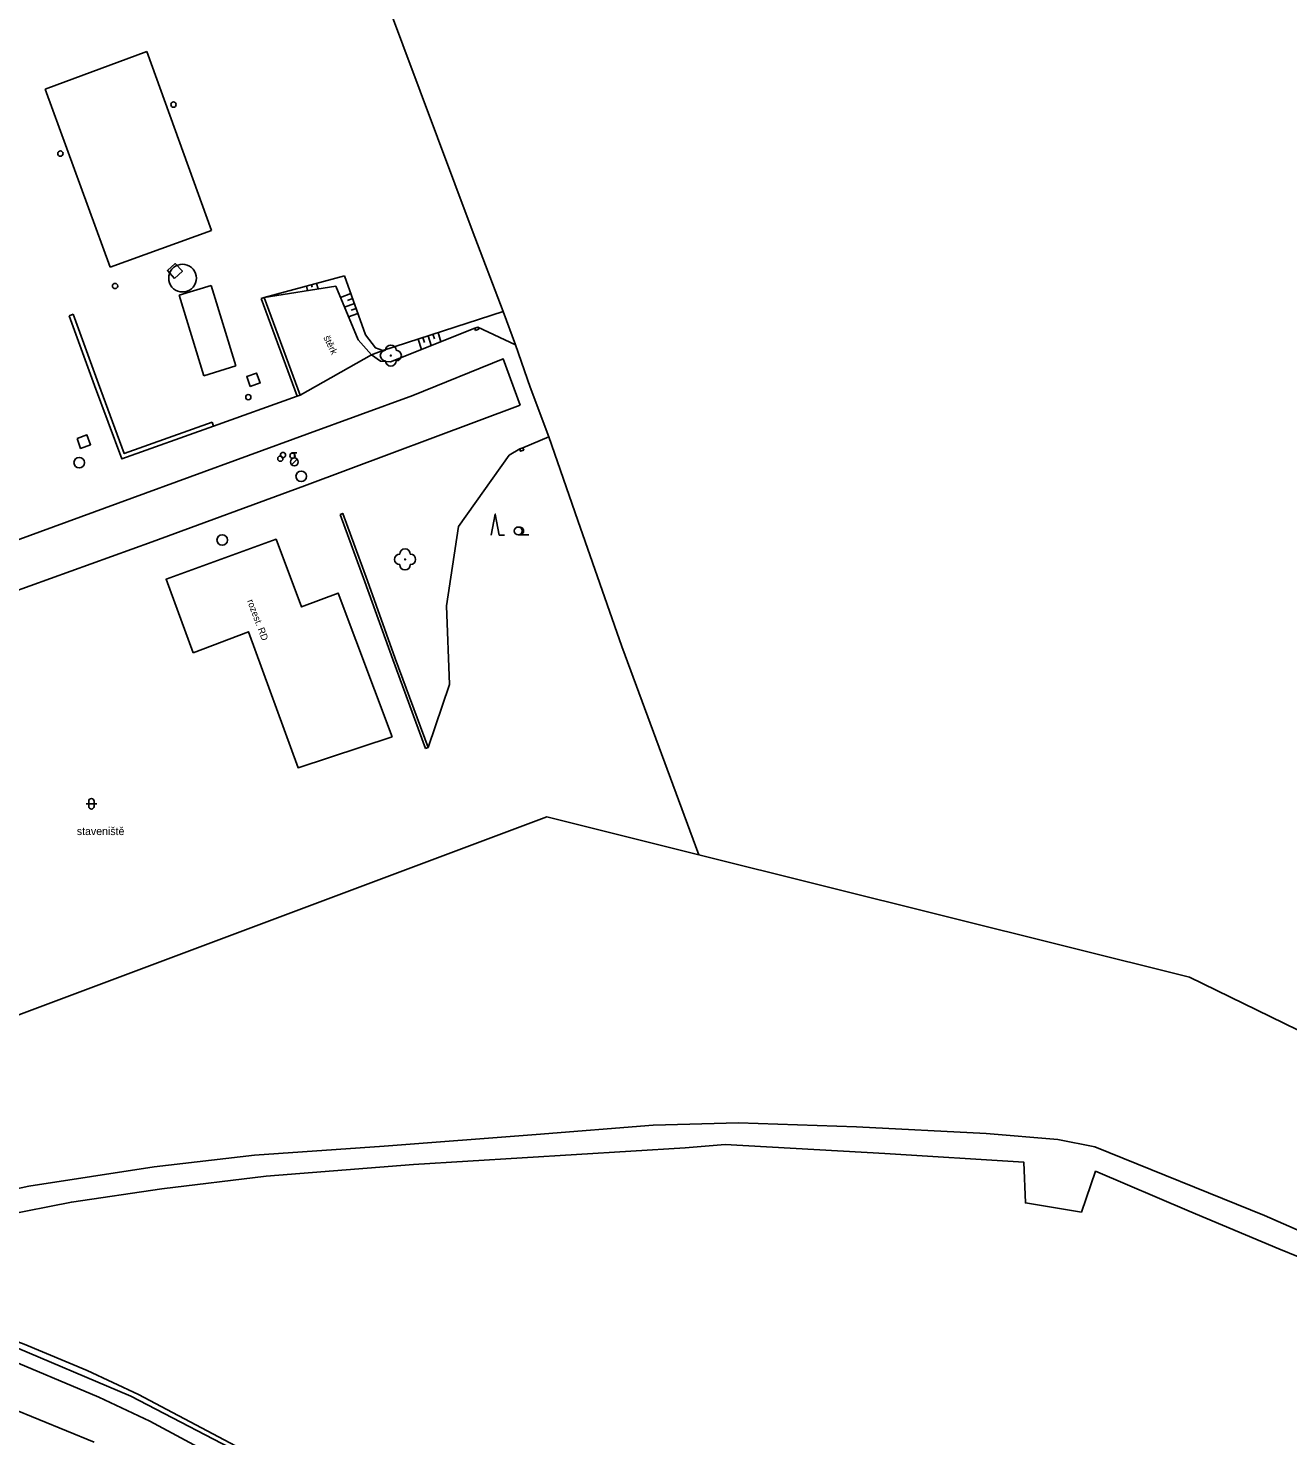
# Model space of a CAD drawing. Extents: x -598233 to -596890, y -1157848 to -1156431.
# Drawn here: x -597745.4 to -597625.8, y -1157118.9 to -1156985.2 of the extents above; entities that cross this region are included whole.
import ezdxf

# ---------------------------------------------------------------- set-up
doc = ezdxf.new("R2010")
doc.units = 0
for name, color, linetype in [('Level 10', 7, 'Continuous'), ('Level 11', 7, 'Continuous'), ('Level 14', 7, 'Continuous'), ('Level 15', 7, 'Continuous'), ('Level 21', 7, 'Continuous'), ('Level 22', 7, 'Continuous'), ('Level 24', 7, 'Continuous'), ('Level 26', 7, 'Continuous'), ('Level 27', 7, 'Continuous'), ('Level 28', 7, 'Continuous'), ('Level 36', 7, 'Continuous'), ('Level 40', 7, 'Continuous'), ('Level 42', 7, 'Continuous'), ('Level 5', 7, 'Continuous'), ('Level 51', 7, 'Continuous'), ('Level 7', 7, 'Continuous'), ('Level 8', 7, 'Continuous')]:
    doc.layers.add(name, color=color, linetype=linetype)

msp = doc.modelspace()

# ---------------------------------------------------------------- linework, layer by layer
at = {"layer": 'Level 10'}
for points in [[(-597812.02, -1157057.86), (-597806.48, -1157055.67), (-597801.51, -1157053.93), (-597777.05, -1157044.93), (-597753.97, -1157036.61), (-597735.54, -1157029.86), (-597718.9, -1157023.78), (-597708.86, -1157020.1), (-597700.27, -1157016.64), (-597698.67, -1157021.04)], [(-597698.67, -1157021.04), (-597719.12, -1157028.7), (-597733.59, -1157034), (-597752.93, -1157040.99), (-597776.81, -1157049.72), (-597798.79, -1157057.65), (-597804.4, -1157059.78), (-597808.54, -1157061.53)], [(-597792.83, -1157101.35), (-597757.9699, -1157108.2199), (-597752.52, -1157109.78), (-597748.1599, -1157111.29), (-597738.67, -1157115.26), (-597733.81, -1157117.55), (-597649.76, -1157162.77)], [(-597746.99, -1157116.31), (-597739.11, -1157119.55)]]:
    msp.add_lwpolyline(points, dxfattribs=at)
at = {"layer": 'Level 11'}
for points in [[(-597703.23, -1157004.41), (-597714.73, -1156973.57)], [(-597729.3994, -1157008.9619), (-597729.4194, -1157008.7337), (-597729.4787, -1157008.5124), (-597729.5755, -1157008.3047), (-597729.7069, -1157008.1171), (-597729.8689, -1157007.9551), (-597730.0566, -1157007.8237), (-597730.2642, -1157007.7268), (-597730.4855, -1157007.6676), (-597730.7137, -1157007.6476), (-597730.942, -1157007.6676), (-597731.1633, -1157007.7269), (-597731.3709, -1157007.8237), (-597731.5586, -1157007.9551), (-597731.7206, -1157008.1171), (-597731.852, -1157008.3048), (-597731.9488, -1157008.5124), (-597732.0081, -1157008.7337), (-597732.028, -1157008.9619), (-597732.0081, -1157009.1901), (-597731.9488, -1157009.4114), (-597731.852, -1157009.6191), (-597731.7205, -1157009.8067), (-597731.5585, -1157009.9687), (-597731.3709, -1157010.1001), (-597731.1632, -1157010.197), (-597730.9419, -1157010.2563), (-597730.7137, -1157010.2762), (-597730.4855, -1157010.2563), (-597730.2642, -1157010.197), (-597730.0566, -1157010.1001), (-597729.8689, -1157009.9687), (-597729.7069, -1157009.8067), (-597729.5755, -1157009.6191), (-597729.4787, -1157009.4114), (-597729.4194, -1157009.1901), (-597729.3994, -1157008.9619)], [(-597722.96, -1157010.79), (-597715.35, -1157008.75)], [(-597711.69, -1157015.84), (-597712.4, -1157015.57), (-597713.33, -1157014.34), (-597715.35, -1157008.75)], [(-597731.05, -1157010.59), (-597728, -1157009.65)], [(-597728, -1157009.65), (-597725.64, -1157017.29)], [(-597731.05, -1157010.59), (-597728.7, -1157018.23)], [(-597722.96, -1157010.79), (-597723.24, -1157010.89)], [(-597741.49, -1157012.53), (-597741.11, -1157012.39)], [(-597719.56, -1157020.07), (-597712.77, -1157016.24), (-597711.69, -1157015.84), (-597700.29, -1157012.13)], [(-597725.64, -1157017.29), (-597728.7, -1157018.23)], [(-597719.84, -1157020.17), (-597727.78, -1157023.03)], [(-597729.72, -1157044.56), (-597732.27, -1157037.56), (-597721.84, -1157033.76), (-597719.42, -1157040.19), (-597715.95, -1157038.88), (-597710.82, -1157052.53)], [(-597729.72, -1157044.56), (-597724.45, -1157042.56), (-597719.75, -1157055.47), (-597710.82, -1157052.53)], [(-597689.02, -1157043.95), (-597681.69, -1157063.75)], [(-597705.37, -1157047.57), (-597707.41, -1157053.54)], [(-597707.41, -1157053.54), (-597707.64, -1157053.63)], [(-597707.41, -1157053.54), (-597707.64, -1157053.63)], [(-597763.62, -1157099.69), (-597756.98, -1157098.09), (-597753.09, -1157096.9), (-597745.31, -1157095.23), (-597733.4, -1157093.4), (-597723.88, -1157092.29), (-597711.57, -1157091.42), (-597697.13, -1157090.31), (-597686.02, -1157089.44), (-597677.92, -1157089.2), (-597666.73, -1157089.59), (-597654.42, -1157090.23), (-597647.6, -1157090.79), (-597644.11, -1157091.5), (-597627.99, -1157098.01), (-597615.37, -1157103.56)], [(-597619.18, -1157104.2), (-597626.64, -1157101.18), (-597635.14, -1157097.61), (-597644.03, -1157093.8), (-597645.38, -1157097.69), (-597650.69, -1157096.82), (-597650.85, -1157092.93), (-597664.03, -1157092.13), (-597679.19, -1157091.26), (-597683, -1157091.58), (-597708.8, -1157093.17), (-597722.77, -1157094.28), (-597732.69, -1157095.47), (-597741.26, -1157096.74), (-597747.69, -1157098.01), (-597751.26, -1157098.88), (-597756.74, -1157100.55), (-597761.82, -1157101.9), (-597766.47, -1157103.76)], [(-597768.05, -1157103.95), (-597766.44, -1157102.23), (-597765.59, -1157102.4699), (-597766.4699, -1157103.76), (-597754.26, -1157107.09), (-597745.76, -1157110.2199), (-597739.76, -1157112.7199), (-597734.9, -1157115.01), (-597662.77, -1157153.21)], [(-597662.89, -1157153.43), (-597723.83, -1157121.32), (-597735.62, -1157115.1599), (-597747.55, -1157110.11), (-597754.09, -1157107.64), (-597768.05, -1157103.95)]]:
    msp.add_lwpolyline(points, dxfattribs=at)
at = {"layer": 'Level 14'}
for points in [[(-597722.96, -1157010.79), (-597716.17, -1157009.73), (-597714.05, -1157014.81), (-597712.77, -1157016.24)], [(-597702.97, -1157013.72), (-597710.97, -1157016.92), (-597711.91, -1157016.86)], [(-597699.1, -1157015.31), (-597702.67, -1157013.61)], [(-597711.91, -1157016.86), (-597712.77, -1157016.24)]]:
    msp.add_lwpolyline(points, dxfattribs=at)
at = {"layer": 'Level 15'}
for points in [[(-597718.96, -1157009.72), (-597718.84, -1157010.15)], [(-597718.47, -1157009.59), (-597718.41, -1157009.83)], [(-597717.99, -1157009.46), (-597717.85, -1157009.99)], [(-597714.74, -1157010.43), (-597715.73, -1157010.79)], [(-597714.4, -1157011.37), (-597715.34, -1157011.71)], [(-597714.57, -1157010.9), (-597715.05, -1157011.08)], [(-597714.23, -1157011.84), (-597714.69, -1157012.01)], [(-597714.06, -1157012.31), (-597714.96, -1157012.64)], [(-597707.41, -1157014.45), (-597707.11, -1157015.37)], [(-597706.94, -1157014.29), (-597706.79, -1157014.74)], [(-597706.46, -1157014.14), (-597706.18, -1157015)], [(-597708.36, -1157014.76), (-597708.04, -1157015.74)], [(-597707.89, -1157014.6), (-597707.73, -1157015.08)]]:
    msp.add_lwpolyline(points, dxfattribs=at)
at = {"layer": 'Level 21'}
for points in [[(-597705.37, -1157047.57), (-597705.64, -1157040.1), (-597704.52, -1157032.57), (-597699.69, -1157025.78), (-597698.7, -1157025.19)], [(-597698.4, -1157025.08), (-597695.93, -1157024.04)]]:
    msp.add_lwpolyline(points, dxfattribs=at)
at = {"layer": 'Level 22'}
for centre in [(-597710.94, -1157016.32), (-597709.59, -1157035.68)]:
    msp.add_circle(centre, 0.05, dxfattribs=at)
for centre, start, end in [((-597711.44, -1157016.32), 90, 270), ((-597710.94, -1157015.82), 0, 180), ((-597710.44, -1157016.32), 270, 90), ((-597710.94, -1157016.82), 180, 0), ((-597710.09, -1157035.68), 90, 270), ((-597709.59, -1157035.18), 0, 180), ((-597709.09, -1157035.68), 270, 90), ((-597709.59, -1157036.18), 180, 0)]:
    msp.add_arc(centre, 0.5, start, end, dxfattribs=at)
at = {"layer": 'Level 24'}
for points in [[(-597702.89, -1157013.93), (-597702.97, -1157013.72), (-597702.67, -1157013.61), (-597702.59, -1157013.82), (-597702.89, -1157013.93)], [(-597698.32, -1157025.29), (-597698.62, -1157025.4), (-597698.7, -1157025.19), (-597698.4, -1157025.08), (-597698.32, -1157025.29)]]:
    msp.add_lwpolyline(points, dxfattribs=at)
at = {"layer": 'Level 26'}
for points in [[(-597731.476, -1157008.9862), (-597730.7338, -1157008.316), (-597731.404, -1157007.5738), (-597732.1462, -1157008.244)], [(-597724.2826, -1157019.2591), (-597723.3409, -1157018.9226), (-597723.6774, -1157017.9809), (-597724.6191, -1157018.3174)], [(-597740.7318, -1157024.1933), (-597740.3867, -1157025.1318), (-597739.4482, -1157024.7867), (-597739.7933, -1157023.8482)]]:
    msp.add_lwpolyline(points, close=True, dxfattribs=at)
at = {"layer": 'Level 27'}
for centre in [(-597740.52, -1157026.49), (-597719.45, -1157027.79), (-597726.95, -1157033.84)]:
    msp.add_circle(centre, 0.5, dxfattribs=at)
at = {"layer": 'Level 28'}
for p, q in [((-597720.358, -1157026.692), (-597719.828, -1157026.162)), ((-597720.35, -1157025.545), (-597719.85, -1157025.545)), ((-597720.1, -1157026.045), (-597720.1, -1157025.545))]:
    msp.add_line(p, q, dxfattribs=at)
for centre, radius in [((-597731.57, -1156992.48), 0.25), ((-597742.31, -1156997.13), 0.25), ((-597737.12, -1157009.71), 0.25), ((-597724.47, -1157020.27), 0.25), ((-597721.43, -1157026.11), 0.25), ((-597721.18, -1157025.77), 0.25), ((-597720.28, -1157025.83), 0.25), ((-597720.1, -1157026.42), 0.375)]:
    msp.add_circle(centre, radius, dxfattribs=at)
at = {"layer": 'Level 36'}
for p, q in [((-597698.84, -1157033.355), (-597697.84, -1157033.355)), ((-597739.616, -1157058.646), (-597739.616, -1157059.146)), ((-597739.116, -1157058.646), (-597739.116, -1157059.146)), ((-597739.866, -1157058.896), (-597738.866, -1157058.896))]:
    msp.add_line(p, q, dxfattribs=at)
msp.add_lwpolyline([(-597701.399, -1157033.378), (-597701.024, -1157031.378), (-597700.649, -1157033.378), (-597700.149, -1157033.378)], dxfattribs=at)
msp.add_circle((-597698.84, -1157032.9796), 0.375, dxfattribs=at)
for centre, radius, start, end in [((-597698.715, -1157032.9796), 0.375, 260.405931, 99.594069), ((-597739.3657, -1157058.6463), 0.25, 0, 180), ((-597739.3657, -1157059.1463), 0.25, 180, 0)]:
    msp.add_arc(centre, radius, start, end, dxfattribs=at)
at = {"layer": 'Level 5'}
for points in [[(-597743.75, -1156991), (-597734.1, -1156987.44)], [(-597734.1, -1156987.44), (-597727.98, -1157004.44)], [(-597737.58, -1157007.93), (-597743.75, -1156991)], [(-597727.98, -1157004.44), (-597737.58, -1157007.93)]]:
    msp.add_lwpolyline(points, dxfattribs=at)
at = {"layer": 'Level 51'}
for points in [[(-597696.13, -1157060.14), (-597775.66, -1157089.97), (-597796.29, -1157086.59), (-597797.58, -1157087.19)], [(-597696.13, -1157060.14), (-597681.69, -1157063.75), (-597635.13, -1157075.37)], [(-597635.13, -1157075.37), (-597605.65, -1157089.75)]]:
    msp.add_lwpolyline(points, dxfattribs=at)
at = {"layer": 'Level 7'}
for points in [[(-597703.23, -1157004.41), (-597700.29, -1157012.13), (-597699.1, -1157015.31)], [(-597719.84, -1157020.17), (-597723.24, -1157010.89)], [(-597722.96, -1157010.79), (-597719.56, -1157020.07), (-597719.84, -1157020.17)], [(-597727.91, -1157022.65), (-597727.78, -1157023.03), (-597736.49, -1157026.14), (-597739.06, -1157019.15), (-597741.49, -1157012.53)], [(-597727.91, -1157022.65), (-597736.25, -1157025.63), (-597738.68, -1157019.01), (-597741.11, -1157012.39)], [(-597697.71, -1157019.31), (-597695.93, -1157024.04), (-597693.19, -1157031.97), (-597689.02, -1157043.95)], [(-597715.75, -1157031.42), (-597715.51, -1157031.32), (-597713.17, -1157037.73), (-597710.52, -1157045.11), (-597707.41, -1157053.54)], [(-597707.64, -1157053.63), (-597710.75, -1157045.2), (-597713.41, -1157037.82), (-597715.75, -1157031.42)]]:
    msp.add_lwpolyline(points, dxfattribs=at)
at = {"layer": 'Level 8'}
msp.add_lwpolyline([(-597697.71, -1157019.31), (-597699.1, -1157015.31)], dxfattribs=at)

# ---------------------------------------------------------------- texts
at = {"layer": 'Level 40'}
msp.add_text('štěrk', height=0.65, rotation=295.704604, dxfattribs=at).set_placement((-597717.36, -1157014.6))
at = {"layer": 'Level 42'}
msp.add_text('rozest. RD', height=0.65, rotation=290.624362, dxfattribs=at).set_placement((-597724.6, -1157039.62))
msp.add_text('staveniště', height=0.75, dxfattribs=at).set_placement((-597740.75, -1157061.87))

doc.saveas('drawing.dxf')
